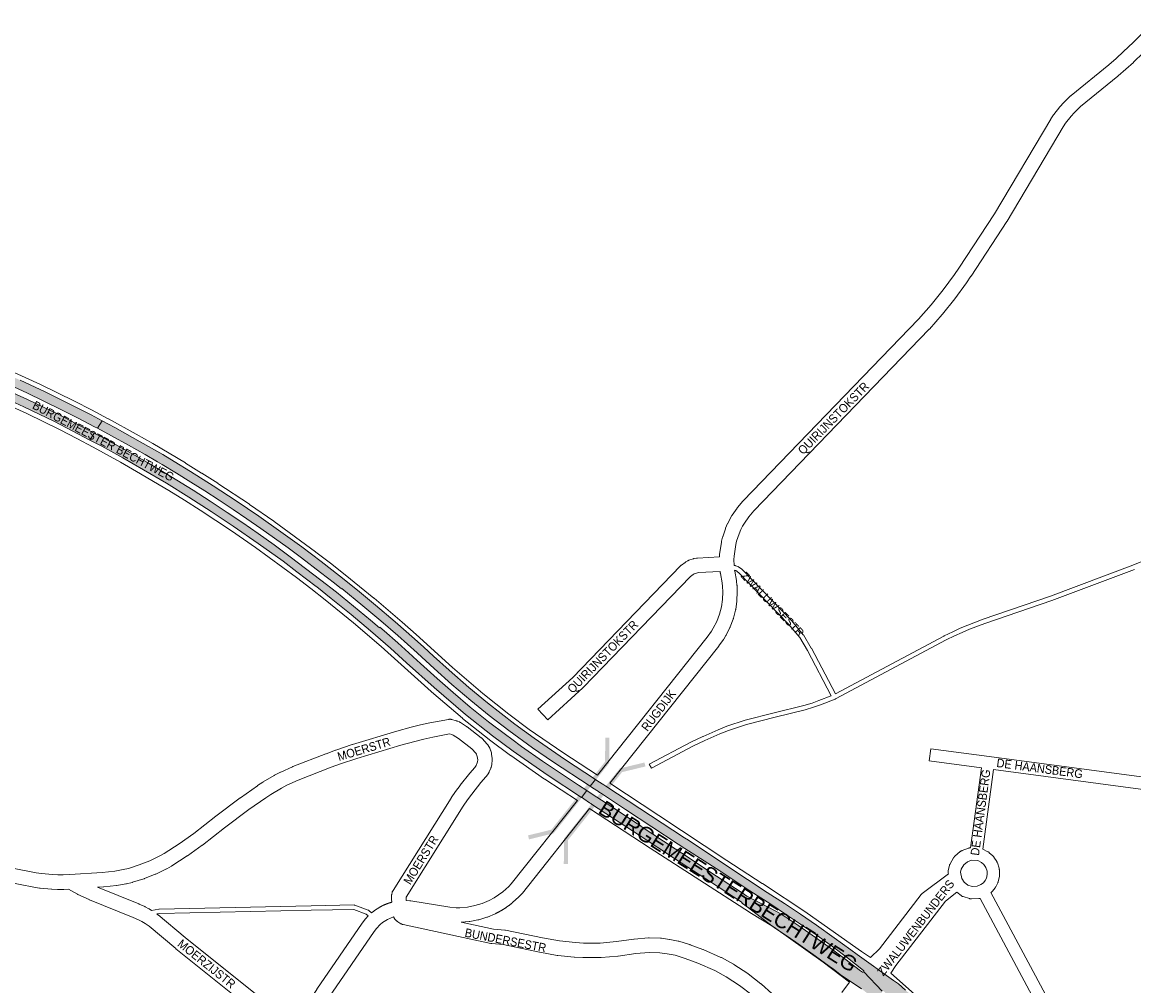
# Paper-space layout 'Layout1' of a CAD drawing. Header units: metres. Extents: x 123097 to 144122, y 392739 to 407589.
# Tile 419 of 510: x 134688 to 135683, y 400514 to 401376. Entities that reach past the tile are written whole.
import ezdxf
from ezdxf.enums import TextEntityAlignment as Align

# ---------------------------------------------------------------- set-up
doc = ezdxf.new("R2010")
doc.units = ezdxf.units.M
doc.header["$MEASUREMENT"] = 0
for name, color, linetype, lineweight in [('gs-anno-wegen algemeen tekst', 7, 'Continuous', 0), ('gs-knt-hoofdweg', 7, 'Continuous', 0), ('gs-knt-paden', 7, 'Continuous', 0), ('gs-knt-wegen algemeen', 7, 'Continuous', 0), ('gs-symb-viaduct', 7, 'Continuous', 0), ('ir-ARC-asfalt-hoofdwegen-te inspecteren', 5, 'Continuous', 0)]:
    doc.layers.add(name, color=color, linetype=linetype, lineweight=lineweight)
doc.styles.add('Style-Arial', font='arial.ttf')

# ---------------------------------------------------------------- blocks, each defined once
blk = doc.blocks.new('gg0-viaduct_6')
at = {"layer": 'gs-symb-viaduct', "linetype": 'Continuous'}
blk.add_hatch(color=7, dxfattribs=at).paths.add_polyline_path([(-55.76, -16.89), (-58, -14), (-40, 0), (40, 0), (58, -14), (55.76, -16.89), (38.75, -3.66), (-38.75, -3.66)])

psp = doc.layouts.get("Layout1")

# ---------------------------------------------------------------- hatches: boundary and pattern name
at = {"layer": 'ir-ARC-asfalt-hoofdwegen-te inspecteren', "linetype": 'Continuous', "lineweight": 13}
for points in [[(134201.521, 401173.27), (134203.975, 401173.079), (134210.959, 401172.537), (134212.163, 401172.443), (134212.202, 401172.44), (134213.256, 401172.349), (134227.09, 401171.152), (134242.134, 401169.666), (134257.178, 401167.976), (134272.168, 401166.205), (134287.096, 401164.292), (134302.016, 401162.154), (134317.075, 401159.862), (134332.121, 401157.391), (134347.163, 401154.739), (134362.117, 401151.955), (134377.264, 401148.96), (134392.175, 401145.841), (134407.271, 401142.512), (134422.212, 401139.045), (134437.225, 401135.371), (134452.278, 401131.5), (134466.247, 401127.757), (134467.365, 401127.458), (134482.267, 401123.27), (134497.32, 401118.869), (134512.344, 401114.349), (134527.399, 401109.6), (134542.373, 401104.683), (134557.441, 401099.562), (134572.431, 401094.255), (134587.472, 401088.735), (134588.451, 401088.362), (134602.474, 401083.103), (134617.48, 401077.192), (134632.489, 401071.103), (134641.231, 401067.44), (134647.51, 401064.776), (134662.614, 401058.257), (134677.663, 401051.528), (134692.656, 401044.606), (134707.886, 401037.327), (134723.083, 401029.88), (134738.048, 401022.297), (134753.247, 401014.354), (134755.741, 401013.018), (134759.938, 401019.66), (134750.056, 401024.92), (134731.019, 401034.621), (134708.84, 401045.608), (134686.475, 401056.069), (134667.178, 401064.836), (134646.146, 401073.935), (134626.48, 401082.054), (134605.442, 401090.347), (134591.869, 401095.514), (134569.222, 401103.78), (134545.096, 401112.069), (134521.006, 401119.871), (134495.904, 401127.483), (134470.173, 401134.859), (134469.211, 401135.113), (134447.387, 401140.88), (134423.554, 401146.771), (134399.358, 401152.277), (134376.703, 401157.095), (134353.625, 401161.577), (134330.351, 401165.641), (134310.387, 401168.834), (134289.623, 401171.851), (134268.79, 401174.48), (134246.365, 401177.06), (134217.065, 401179.865), (134216.008, 401179.953), (134214.739, 401180.058), (134207.782, 401180.636), (134205.36, 401180.837), (134204.385, 401180.918), (134200.515, 401173.348)], [(134197.917, 401161.055), (134204.939, 401160.559), (134206.14, 401160.474), (134207.202, 401160.398), (134239.359, 401157.471), (134296.094, 401150.559), (134334.839, 401144.393), (134364.844, 401138.82), (134422.972, 401126.182), (134459.314, 401116.903), (134461.61, 401116.245), (134498.703, 401105.622), (134534.47, 401094.226), (134542.61, 401091.632), (134554.259, 401087.523), (134575.58, 401080.003), (134595.763, 401072.371), (134615.846, 401064.482), (134633.379, 401057.331), (134650.8, 401049.911), (134670.37, 401041.177), (134689.832, 401032.206), (134717.38, 401018.925), (134749.004, 401002.446), (134752.968, 401008.603), (134720.659, 401025.444), (134693.081, 401038.849), (134673.404, 401047.721), (134653.627, 401056.366), (134636.345, 401063.793), (134618.968, 401070.996), (134598.675, 401079.014), (134578.274, 401086.754), (134544.961, 401098.507), (134501.266, 401112.454), (134464.321, 401122.975), (134461.819, 401123.688), (134424.794, 401133.184), (134370.151, 401145.227), (134336.322, 401151.509), (134297.881, 401157.653), (134244.464, 401164.375), (134210.746, 401167.659), (134209.813, 401167.724), (134208.584, 401167.81), (134201.568, 401168.301), (134199.089, 401168.475), (134198.059, 401168.547), (134194.473, 401161.298), (134195.416, 401161.232)], [(135047.773, 400816.94), (135039.357, 400824.61), (135022.228, 400839.751), (135004.622, 400854.739), (134988.426, 400868.116), (134972.482, 400880.912), (134956.043, 400893.748), (134938.534, 400906.746), (134919.757, 400920.256), (134900.065, 400934.252), (134879.936, 400947.997), (134859.252, 400961.574), (134838.992, 400974.253), (134824.537, 400983.121), (134814.199, 400989.373), (134794.126, 401000.944), (134771.378, 401013.571), (134759.938, 401019.66), (134755.741, 401013.018), (134768.295, 401006.295), (134783.42, 400997.972), (134798.592, 400989.344), (134809.534, 400982.93), (134813.692, 400980.428), (134826.6, 400972.693), (134839.4, 400964.808), (134851.981, 400956.884), (134864.544, 400948.744), (134877.081, 400940.381), (134889.563, 400931.959), (134901.901, 400923.378), (134914.083, 400914.758), (134926.368, 400905.889), (134938.381, 400896.977), (134955.426, 400883.981), (134967.74, 400874.433), (134974.193, 400869.285), (134974.385, 400869.547), (134993.235, 400854.083), (135009.273, 400840.643), (135024.623, 400827.384), (135041.835, 400811.932), (135042.011, 400811.77), (135057.078, 400797.94), (135072.866, 400783.818), (135089.91, 400769.33), (135106.318, 400756.015), (135123.729, 400742.601), (135145.089, 400727.031), (135162.895, 400714.872), (135196.742, 400692.598), (135201.516, 400698.589), (135173.755, 400716.883), (135146.433, 400735.553), (135129.17, 400748.257), (135104.845, 400767.144), (135087.975, 400780.969), (135070.415, 400796.363), (135056.393, 400809.084)], [(134752.968, 401008.603), (134749.004, 401002.446), (134753.699, 401000), (134759.746, 400996.849), (134778.512, 400986.473), (134797.105, 400975.789), (134817.48, 400963.711), (134837.659, 400951.309), (134857.534, 400938.581), (134877.167, 400925.484), (134899.607, 400909.881), (134921.805, 400893.936), (134934.246, 400884.481), (134951.34, 400871.49), (134951.998, 400870.971), (134965.026, 400860.701), (134982.636, 400846.398), (135000, 400831.798), (135009.037, 400823.996), (135018.003, 400816.114), (135032.37, 400803.117), (135056.938, 400780.892), (135084.981, 400756.9), (135109.112, 400737.852), (135127.593, 400724.157), (135158.212, 400702.879), (135188.873, 400682.687), (135193.66, 400688.731), (135186.175, 400693.636), (135169.995, 400704.306), (135153.914, 400715.189), (135135.282, 400728.253), (135126.42, 400734.7), (135120.895, 400738.79), (135105.756, 400750.358), (135089.392, 400763.447), (135074.021, 400776.374), (135059.699, 400788.951), (135044.861, 400802.458), (135038.289, 400808.429), (135037.599, 400809.056), (135024.391, 400820.978), (135012.365, 400831.629), (135008.456, 400834.931), (135008.028, 400834.535), (135000, 400841.34), (134984.846, 400853.905), (134969.547, 400866.293), (134955.764, 400877.095), (134928.313, 400898.047), (134913.994, 400908.522), (134899.544, 400918.817), (134885.794, 400928.354), (134871.922, 400937.713), (134856.765, 400947.701), (134841.464, 400957.468), (134821.477, 400969.779), (134801.317, 400981.803), (134785.33, 400991.016), (134769.213, 401000), (134763.455, 401003.137)], [(135203.959, 400687.848), (135205.006, 400687.16), (135205.777, 400686.652), (135228.145, 400671.931), (135275.509, 400640.874), (135281.389, 400637.018), (135312.566, 400616.843), (135339.622, 400599.075), (135358.143, 400586.982), (135372.342, 400577.653), (135384.857, 400569.324), (135399.645, 400559.13), (135413.441, 400549.193), (135426.988, 400539.098), (135441.167, 400527.848), (135441.511, 400527.314), (135441.45, 400526.682), (135457.785, 400509.133), (135458.473, 400509.437), (135459.184, 400509.194), (135459.647, 400508.798), (135468.867, 400500.924), (135472.554, 400497.717), (135484.449, 400487.12), (135494.067, 400478.284), (135504.811, 400468.031), (135515.788, 400457.323), (135523.037, 400450.043), (135525.226, 400447.959), (135527.023, 400446.38), (135533.402, 400440.549), (135540.414, 400446.985), (135539.501, 400448.106), (135527.495, 400462.233), (135517.168, 400474.496), (135514.637, 400477.359), (135507.368, 400484.478), (135504.138, 400487.512), (135496.382, 400494.633), (135491.98, 400498.626), (135478.769, 400510.23), (135472.4, 400515.85), (135468.109, 400518.886), (135435.434, 400542.009), (135429.795, 400546.221), (135415.019, 400557.115), (135399.071, 400568.337), (135384.717, 400578.092), (135370.358, 400587.609), (135355.138, 400597.565), (135319.757, 400620.801), (135284.527, 400644.235), (135280.884, 400646.613), (135210.55, 400692.637), (135210.516, 400692.659), (135209.753, 400693.162), (135208.715, 400693.846), (135203.553, 400697.247), (135202.363, 400698.031), (135201.516, 400698.589), (135196.742, 400692.598), (135197.6, 400692.033), (135198.783, 400691.255)], [(135197.154, 400677.233), (135197.947, 400676.711), (135241.23, 400648.205), (135272.832, 400627.516), (135305.21, 400606.508), (135331.659, 400589.187), (135333.014, 400587.858), (135338.2, 400583.849), (135359.109, 400567.613), (135362.388, 400565.332), (135371.99, 400558.978), (135380.645, 400553.073), (135386.866, 400548.779), (135398.217, 400540.709), (135410.44, 400531.724), (135413.958, 400529.1), (135420.316, 400524.195), (135427.597, 400519.326), (135439.468, 400511.388), (135440.042, 400510.936), (135456.322, 400498.133), (135457.815, 400497.253), (135459.187, 400496.193), (135463.691, 400492.215), (135468.772, 400497.848), (135467.313, 400499.141), (135457.731, 400507.58), (135457.379, 400508.233), (135457.603, 400508.94), (135457.785, 400509.133), (135441.45, 400526.682), (135441.01, 400526.224), (135440.381, 400526.138), (135437.478, 400528.049), (135435.693, 400529.451), (135431.181, 400532.997), (135425.556, 400537.304), (135413.657, 400546.224), (135398.256, 400557.397), (135383.424, 400567.627), (135371.818, 400575.407), (135367.61, 400578.096), (135363.261, 400580.552), (135336.861, 400594.405), (135332.513, 400597.118), (135309.552, 400612.175), (135278.524, 400632.655), (135272.646, 400636.516), (135242.122, 400656.566), (135242.316, 400656.868), (135236.695, 400660.507), (135220.118, 400671.408), (135202.708, 400682.803), (135201.952, 400683.299), (135200.899, 400683.988), (135195.707, 400687.39), (135194.527, 400688.164), (135193.66, 400688.731), (135188.873, 400682.687), (135189.729, 400682.123), (135190.901, 400681.351), (135196.095, 400677.93)]]:
    psp.add_hatch(color=5, dxfattribs=at).paths.add_polyline_path(points, flags=0)

# ---------------------------------------------------------------- linework, layer by layer
at = {"layer": 'gs-anno-wegen algemeen tekst', "color": 7, "linetype": 'Continuous', "flags": 128}
for points in [[(135537.033, 400637.591), (135546.641, 400709.004), (135499.957, 400715.229, -0.3693892), (135499.949, 400715.239), (135501.403, 400726.144, -0.3693863), (135501.414, 400726.152), (135553.565, 400719.198)], [(135553.565, 400719.198), (135891.121, 400674.194, -0.369385), (135891.129, 400674.183), (135889.675, 400663.278, -0.3693877), (135889.665, 400663.27), (135557.564, 400707.547), (135547.976, 400636.284)]]:
    psp.add_lwpolyline(points, format="xyb", dxfattribs=at)
for points in [[(135447.568, 400539.405), (135455.575, 400547.158), (135492.77, 400595.696), (135492.924, 400595.889), (135493.087, 400596.074), (135493.258, 400596.252), (135493.437, 400596.423), (135493.624, 400596.585), (135493.817, 400596.738), (135517.11, 400614.372), (135517.02, 400614.806), (135516.972, 400615.068), (135516.938, 400615.332), (135516.916, 400615.598), (135516.906, 400615.864), (135516.91, 400616.13), (135516.927, 400616.396), (135516.956, 400616.661), (135516.998, 400616.924), (135517.053, 400617.185), (135518.133, 400621.767), (135518.2, 400622.023), (135518.279, 400622.276), (135518.371, 400622.525), (135518.474, 400622.769), (135518.589, 400623.008), (135518.715, 400623.241), (135521.805, 400628.634), (135521.929, 400628.839), (135522.061, 400629.039), (135522.201, 400629.232), (135522.351, 400629.419), (135522.507, 400629.6), (135522.672, 400629.773), (135522.844, 400629.94), (135523.023, 400630.098), (135527.761, 400634.114), (135527.972, 400634.284), (135528.19, 400634.443), (135528.416, 400634.591), (135528.649, 400634.728), (135528.888, 400634.853), (135529.133, 400634.967), (135529.383, 400635.068), (135535.156, 400637.24), (135535.401, 400637.326), (135535.65, 400637.4), (135535.902, 400637.462), (135536.157, 400637.512), (135536.413, 400637.551), (135536.672, 400637.577), (135536.931, 400637.59), (135537.033, 400637.591)], [(135547.976, 400636.284), (135552.455, 400634.057), (135552.685, 400633.936), (135552.908, 400633.805), (135553.125, 400633.663), (135553.334, 400633.511), (135553.537, 400633.35), (135553.732, 400633.179), (135556.954, 400630.216), (135557.148, 400630.028), (135557.333, 400629.831), (135557.508, 400629.626), (135557.672, 400629.411), (135557.826, 400629.19)], [(135557.826, 400629.19), (135560.346, 400625.362), (135560.482, 400625.145), (135560.607, 400624.922), (135560.722, 400624.694), (135560.826, 400624.46), (135560.92, 400624.222), (135561.002, 400623.981), (135562.484, 400619.253), (135562.553, 400619.013), (135562.611, 400618.77), (135562.659, 400618.524), (135562.695, 400618.277), (135562.72, 400618.028), (135562.733, 400617.778), (135562.874, 400613.286), (135562.877, 400613.052), (135562.869, 400612.819), (135562.852, 400612.586), (135562.825, 400612.354), (135562.787, 400612.124), (135562.741, 400611.895), (135561.706, 400607.329), (135561.64, 400607.067), (135561.56, 400606.808), (135561.469, 400606.554), (135561.365, 400606.305), (135561.249, 400606.061), (135559.553, 400602.706), (135559.444, 400602.502), (135559.327, 400602.303), (135559.202, 400602.108), (135559.068, 400601.919), (135558.927, 400601.736), (135556.624, 400598.879), (135556.451, 400598.674), (135556.267, 400598.477), (135556.074, 400598.29), (135555.872, 400598.112), (135555.662, 400597.945), (135555.21, 400597.602)], [(135534.605, 400604.056), (135538.387, 400602.889), (135542.855, 400603.116), (135546.249, 400604.638), (135548.467, 400606.319), (135549.981, 400608.198), (135551.108, 400610.427), (135551.838, 400613.644), (135551.742, 400616.677), (135550.717, 400619.947), (135548.995, 400622.564), (135546.848, 400624.538), (135543.624, 400626.141), (135537.926, 400626.508), (135534.158, 400625.09), (135530.886, 400622.317), (135528.675, 400618.458), (135528.059, 400615.843), (135529.26, 400610.03), (135531.306, 400606.708), (135534.601, 400604.058), (135534.605, 400604.056)], [(135545.534, 400592.33), (135545.456, 400592.309), (135545.207, 400592.255), (135544.955, 400592.213), (135544.701, 400592.182), (135544.447, 400592.163), (135537.972, 400591.834), (135537.732, 400591.827), (135537.49, 400591.831), (135537.25, 400591.845), (135537.01, 400591.869), (135536.771, 400591.905), (135536.534, 400591.95), (135536.3, 400592.006), (135536.068, 400592.072), (135530.347, 400593.838), (135530.1, 400593.921), (135529.858, 400594.015), (135529.62, 400594.12), (135529.387, 400594.237), (135529.161, 400594.364), (135528.94, 400594.502), (135528.726, 400594.65), (135528.52, 400594.808), (135524.771, 400597.822), (135514.614, 400589.804), (135470.055, 400532.204), (135465.525, 400525.445)], [(135645.492, 400405.216), (135545.534, 400592.33)], [(135555.21, 400597.602), (135655.208, 400410.417)]]:
    psp.add_lwpolyline(points, dxfattribs=at)
at = {"layer": 'gs-knt-hoofdweg', "color": 7, "linetype": 'Continuous', "flags": 128}
for points in [[(134674.11, 401066.194), (134704.746, 401052.079), (134704.918, 401051.997), (134735.209, 401037.155), (134735.337, 401037.091), (134750.397, 401029.374), (134750.482, 401029.329), (134765.438, 401021.437), (134765.551, 401021.377), (134790.364, 401007.773), (134790.487, 401007.704), (134805.26, 400999.263), (134805.383, 400999.191), (134834.429, 400981.9), (134834.552, 400981.825), (134848.983, 400972.881), (134849.063, 400972.831), (134863.387, 400963.716), (134863.506, 400963.638), (134891.714, 400944.971), (134891.855, 400944.875), (134913.656, 400929.772), (134913.843, 400929.639), (134950.957, 400902.319), (134951.065, 400902.238), (134964.221, 400892.207), (134964.299, 400892.146), (134977.337, 400881.949), (134977.451, 400881.858), (135003.058, 400861.064), (135003.209, 400860.939), (135028.301, 400839.524), (135028.412, 400839.427), (135040.806, 400828.45), (135040.883, 400828.381), (135073.444, 400798.777), (135100.651, 400775.569), (135123.828, 400757.167), (135142.189, 400743.533), (135172.036, 400722.88), (135203.148, 400702.4)], [(135185.2, 400679.819), (135156.039, 400699.013), (135155.885, 400699.117), (135125.556, 400720.104), (135125.339, 400720.26), (135106.431, 400734.3), (135106.226, 400734.458), (135082.501, 400753.295), (135082.284, 400753.474), (135054.55, 400777.132), (135054.36, 400777.299), (135021.656, 400807.032), (135009.505, 400817.794), (134984.751, 400838.921), (134959.488, 400859.436), (134946.699, 400869.437), (134933.784, 400879.285), (134897.051, 400906.325), (134875.676, 400921.133), (134847.805, 400939.577), (134833.743, 400948.527), (134819.574, 400957.308), (134790.846, 400974.41), (134776.392, 400982.668), (134751.884, 400996.105), (134737.184, 401003.861), (134722.4, 401011.438), (134692.499, 401026.089), (134662.256, 401040.022)], [(135214.137, 400695.302), (135258.089, 400666.585), (135258.136, 400666.553), (135319.033, 400626.149), (135350.624, 400605.705), (135350.688, 400605.662), (135390.544, 400579.321), (135390.763, 400579.172), (135439.284, 400544.748), (135447.568, 400539.405)], [(135428.67, 400517.294), (135405.162, 400535.322), (135360.573, 400566.903), (135339.35, 400579.733), (135339.15, 400579.858), (135250.331, 400637.194), (135250.291, 400637.221), (135196.13, 400672.645)], [(135465.525, 400525.445), (135489.579, 400504.267)]]:
    psp.add_lwpolyline(points, dxfattribs=at)
at = {"layer": 'gs-knt-paden', "color": 7, "linetype": 'Continuous', "flags": 128}
for points in [[(135325.54, 400890.2), (135326.581, 400890.018), (135326.674, 400889.999), (135326.766, 400889.976), (135326.858, 400889.949), (135326.947, 400889.917), (135328.757, 400889.23), (135328.837, 400889.198), (135328.916, 400889.162), (135328.993, 400889.123), (135329.068, 400889.081), (135329.141, 400889.035), (135329.212, 400888.986), (135332.271, 400886.801), (135332.343, 400886.747), (135332.413, 400886.69), (135332.481, 400886.629), (135332.545, 400886.565), (135376.872, 400840.844), (135376.925, 400840.787), (135376.976, 400840.729), (135387.337, 400828.243), (135387.387, 400828.18), (135387.434, 400828.115), (135387.479, 400828.049), (135387.521, 400827.981), (135394.507, 400816.146), (135394.554, 400816.062), (135416.058, 400775.286), (135513.215, 400827.076), (135513.271, 400827.105), (135521.003, 400830.917), (135521.057, 400830.942), (135527.729, 400833.989), (135527.779, 400834.011), (135534.532, 400836.876), (135534.608, 400836.906), (135548.336, 400842.076), (135548.391, 400842.096), (135608.375, 400862.69), (135682.097, 400890.469), (135707.291, 400900.713)], [(135683.539, 400886.716), (135609.765, 400858.918), (135609.709, 400858.898), (135549.725, 400838.304), (135536.064, 400833.159), (135529.374, 400830.321), (135522.754, 400827.298), (135515.077, 400823.513)], [(134804.189, 400581.527), (134810.785, 400582.739), (134810.864, 400582.752), (134810.944, 400582.762), (134811.024, 400582.768), (134811.104, 400582.771), (134946.901, 400585.755), (134946.913, 400585.756), (134985.354, 400586.368), (134985.447, 400586.367), (134985.539, 400586.362), (134985.632, 400586.353), (134985.723, 400586.339), (134985.815, 400586.322), (134985.905, 400586.3), (134985.994, 400586.274), (134986.081, 400586.244)], [(134998.129, 400576.553), (134996.223, 400578.219), (134985.043, 400582.342), (134946.983, 400581.736), (134811.353, 400578.756), (134808.949, 400578.314)], [(134986.081, 400586.244), (134997.963, 400581.862), (134998.048, 400581.828), (134998.132, 400581.791), (134998.213, 400581.749), (134998.293, 400581.704), (134998.371, 400581.656), (134998.447, 400581.603), (134998.52, 400581.548), (134998.59, 400581.489), (135001.045, 400579.342)]]:
    psp.add_lwpolyline(points, dxfattribs=at)
psp.add_lwpolyline([(135515.077, 400823.513), (135416.167, 400770.789), (135416.13, 400770.77), (135416.081, 400770.746), (135416.071, 400770.741), (135416.043, 400770.728), (135415.992, 400770.706), (135415.981, 400770.702), (135415.953, 400770.691), (135402.795, 400765.554), (135402.748, 400765.536), (135396.537, 400763.287), (135396.479, 400763.267), (135396.419, 400763.248), (135389.029, 400761.078), (135388.94, 400761.055), (135362.267, 400754.536), (135336.468, 400747.898), (135320.336, 400742.546), (135312.648, 400739.529), (135299.25, 400733.527), (135288.426, 400728.441), (135251.372, 400708.712, -0.3698125), (135251.36, 400708.716), (135249.479, 400712.248, -0.3698066), (135249.483, 400712.261), (135286.581, 400732.013), (135286.626, 400732.036), (135286.671, 400732.058), (135297.557, 400737.173), (135297.59, 400737.188), (135311.048, 400743.217), (135311.136, 400743.254), (135318.918, 400746.308), (135318.968, 400746.327), (135319.019, 400746.345), (135335.267, 400751.735), (135335.333, 400751.755), (135335.399, 400751.774), (135361.277, 400758.433), (135361.301, 400758.439), (135387.941, 400764.949), (135395.227, 400767.088), (135401.356, 400769.307), (135412.394, 400773.617), (135391.021, 400814.144), (135384.141, 400825.799), (135373.932, 400838.102), (135329.785, 400883.636), (135327.087, 400885.564), (135325.911, 400886.011)], format="xyb", dxfattribs=at)
at = {"layer": 'gs-knt-wegen algemeen', "color": 7, "linetype": 'Continuous', "flags": 128}
psp.add_lwpolyline([(135158.696, 400752.039, -0.2606816), (135158.687, 400752.041), (135149.92, 400761.643, -0.3755191), (135149.921, 400761.656), (135181.009, 400790.039), (135277.465, 400889.875), (135277.657, 400890.066), (135277.856, 400890.248), (135278.063, 400890.422), (135278.277, 400890.587), (135281.488, 400892.961), (135281.687, 400893.102), (135281.891, 400893.236), (135282.1, 400893.362), (135282.313, 400893.48), (135284.08, 400894.415), (135284.298, 400894.525), (135284.52, 400894.627), (135284.745, 400894.72), (135284.974, 400894.805), (135288.744, 400896.125), (135288.976, 400896.202), (135289.21, 400896.269), (135289.447, 400896.328), (135289.687, 400896.378), (135291.651, 400896.749), (135291.947, 400896.798), (135292.246, 400896.833), (135292.546, 400896.854), (135312.323, 400897.805), (135312.378, 400899.351), (135312.391, 400899.583), (135312.411, 400899.814), (135312.44, 400900.044), (135314.035, 400911.143), (135314.072, 400911.372), (135314.117, 400911.599), (135314.171, 400911.825), (135315.095, 400915.45), (135315.164, 400915.702), (135315.244, 400915.951), (135317.667, 400923.028), (135317.754, 400923.266), (135317.849, 400923.5), (135319.638, 400927.643), (135319.717, 400927.817), (135319.8, 400927.989), (135321.482, 400931.33), (135321.563, 400931.485), (135321.647, 400931.638), (135323.506, 400934.885), (135323.641, 400935.109), (135323.784, 400935.327), (135328.009, 400941.5), (135328.143, 400941.689), (135328.284, 400941.873), (135328.432, 400942.052), (135333.291, 400947.738), (135333.422, 400947.887), (135333.557, 400948.031), (135490.442, 401110.515), (135501.79, 401123.365), (135512.534, 401136.719), (135522.681, 401150.587), (135526.577, 401156.29), (135558.531, 401204.938), (135608.75, 401289.484), (135608.841, 401289.633), (135608.937, 401289.78), (135611.323, 401293.345), (135611.453, 401293.532), (135611.59, 401293.715), (135616.847, 401300.49), (135616.989, 401300.667), (135617.138, 401300.839), (135619.998, 401304.037), (135620.153, 401304.203), (135620.313, 401304.365), (135626.464, 401310.342), (135626.673, 401310.536), (135626.89, 401310.72), (135660.591, 401338.17), (135667.274, 401343.988), (135673.844, 401349.97), (135682.5, 401358.27), (135700.499, 401376.305)], format="xyb", dxfattribs=at)
for points in [[(135691.563, 401348.922), (135682.795, 401340.514), (135682.672, 401340.399), (135675.985, 401334.312), (135675.878, 401334.216), (135669.06, 401328.28), (135668.896, 401328.143), (135635.333, 401300.806), (135629.55, 401295.186), (135626.994, 401292.328), (135622.016, 401285.913), (135619.855, 401282.684), (135569.65, 401198.162), (135569.494, 401197.913), (135537.427, 401149.093), (135537.361, 401148.995), (135533.372, 401143.156), (135533.251, 401142.984), (135522.954, 401128.911), (135522.772, 401128.674), (135511.841, 401115.087), (135511.649, 401114.859), (135500.106, 401101.788), (135499.909, 401101.575), (135343.061, 400939.129), (135338.556, 400933.859), (135334.676, 400928.189), (135333.033, 400925.32), (135331.516, 400922.306), (135329.903, 400918.571), (135327.647, 400911.981), (135326.873, 400908.946), (135325.377, 400898.537), (135325.266, 400895.437), (135325.54, 400890.2)], [(135312.947, 400884.8), (135293.623, 400883.871), (135292.584, 400883.675), (135289.738, 400882.678), (135288.835, 400882.201), (135286.453, 400880.439), (135190.231, 400780.846), (135190.087, 400780.701), (135189.941, 400780.564), (135189.939, 400780.562), (135189.936, 400780.559), (135158.7, 400752.041), (135158.696, 400752.039)], [(135203.148, 400702.4), (135301.406, 400826.093), (135305.14, 400831.293), (135306.823, 400834.056), (135309.917, 400840.19), (135312.308, 400846.538), (135314.008, 400853.105), (135314.998, 400859.816), (135315.268, 400866.65), (135315.037, 400871.243), (135314.659, 400874.549), (135313.144, 400883.009), (135313.104, 400883.263), (135313.073, 400883.518), (135312.947, 400884.8)], [(135325.911, 400886.011), (135326.005, 400885.052), (135327.512, 400876.641), (135327.545, 400876.436), (135327.572, 400876.231), (135327.996, 400872.514), (135328.016, 400872.309), (135328.03, 400872.103), (135328.286, 400867.012), (135328.294, 400866.72), (135328.289, 400866.428), (135327.994, 400858.954), (135327.981, 400858.723), (135327.959, 400858.492), (135327.929, 400858.262), (135326.838, 400850.861), (135326.8, 400850.633), (135326.754, 400850.405), (135326.7, 400850.179), (135324.825, 400842.937), (135324.763, 400842.714), (135324.693, 400842.493), (135324.615, 400842.274), (135321.978, 400835.274), (135321.893, 400835.059), (135321.799, 400834.846), (135321.699, 400834.638), (135318.331, 400827.959), (135318.208, 400827.729), (135318.077, 400827.503), (135316.13, 400824.308), (135315.999, 400824.101), (135315.859, 400823.899), (135311.89, 400818.371), (135311.702, 400818.122), (135311.7, 400818.119), (135311.697, 400818.117), (135214.137, 400695.302)], [(134640.107, 400627.075), (134701.072, 400615.199), (134705.795, 400614.466), (134715.56, 400613.536), (134720.334, 400613.363), (134725.165, 400613.379), (134730.918, 400613.641), (134760.081, 400615.541), (134771.249, 400616.735), (134778.851, 400618.004), (134783.534, 400619.171), (134793.18, 400622.168), (134802.514, 400625.866), (134811.6, 400630.29), (134815.587, 400632.515), (134828.92, 400641.099), (134841.87, 400650.371), (134861.544, 400665.73), (134861.655, 400665.815), (134883.551, 400682.163), (134883.673, 400682.252), (134898.83, 400693.031), (134899.021, 400693.162), (134903.819, 400696.324), (134903.962, 400696.416), (134904.108, 400696.504), (134914.019, 400702.316), (134914.167, 400702.4), (134914.317, 400702.48), (134919.419, 400705.124), (134919.571, 400705.2), (134919.724, 400705.272), (134930.187, 400710.019), (134930.347, 400710.089), (134930.508, 400710.155), (134960.169, 400721.742), (134960.261, 400721.777), (134968.768, 400724.952), (134969.019, 400725.04), (134983.738, 400729.857), (134983.898, 400729.907), (135023.684, 400741.801), (135023.787, 400741.831), (135036.34, 400745.36), (135036.53, 400745.41), (135044.707, 400747.445), (135044.858, 400747.481), (135053.081, 400749.32), (135053.307, 400749.367), (135069.874, 400752.459), (135070.16, 400752.505), (135070.448, 400752.539), (135070.737, 400752.561), (135071.027, 400752.569), (135071.318, 400752.564), (135071.607, 400752.547), (135071.896, 400752.516), (135072.183, 400752.473), (135072.467, 400752.417), (135072.749, 400752.348), (135076.763, 400751.275), (135077.038, 400751.195), (135077.309, 400751.103), (135077.575, 400751), (135079.601, 400750.16), (135079.867, 400750.042), (135080.128, 400749.913), (135080.382, 400749.773), (135080.63, 400749.621), (135086.096, 400746.105), (135086.334, 400745.944), (135086.566, 400745.773), (135099.179, 400735.983), (135099.379, 400735.821), (135099.573, 400735.651), (135099.76, 400735.474), (135099.939, 400735.289), (135104.498, 400730.42), (135104.682, 400730.214), (135104.858, 400730.001), (135105.024, 400729.78), (135105.181, 400729.553), (135105.328, 400729.319), (135105.465, 400729.079), (135106.419, 400727.323), (135106.523, 400727.125), (135106.619, 400726.923), (135106.708, 400726.719), (135107.465, 400724.902), (135107.547, 400724.696), (135107.621, 400724.488), (135107.689, 400724.278), (135108.257, 400722.395), (135108.326, 400722.149), (135108.385, 400721.9), (135108.434, 400721.649), (135108.474, 400721.397), (135109.024, 400717.374), (135109.059, 400717.058), (135109.079, 400716.74), (135109.084, 400716.422), (135109.072, 400716.105), (135109.046, 400715.788), (135108.693, 400712.544), (135108.653, 400712.242), (135108.598, 400711.942), (135108.53, 400711.645), (135108.057, 400709.784), (135107.974, 400709.486), (135107.876, 400709.192), (135107.764, 400708.903), (135106.327, 400705.425), (135106.206, 400705.149), (135106.071, 400704.878), (135105.924, 400704.614), (135105.765, 400704.358), (135105.594, 400704.108), (135103.694, 400701.469), (135103.506, 400701.221), (135103.307, 400700.983), (135098.932, 400695.99), (135090.634, 400685.628), (135086.775, 400680.346), (135083.066, 400674.943), (135031.939, 400593.526), (135031.895, 400592.477), (135032.135, 400590.295)], [(135019.195, 400588.858), (135018.899, 400591.542), (135018.877, 400591.787), (135018.864, 400592.033), (135018.86, 400592.28), (135018.866, 400592.526), (135018.962, 400594.827), (135018.98, 400595.118), (135019.012, 400595.408), (135019.057, 400595.697), (135019.115, 400595.983), (135019.432, 400597.393), (135019.508, 400597.699), (135019.6, 400598.002), (135019.706, 400598.299), (135019.826, 400598.591), (135019.96, 400598.877), (135020.109, 400599.156), (135020.27, 400599.427), (135072.111, 400681.979), (135072.256, 400682.201), (135076.095, 400687.793), (135076.205, 400687.95), (135080.207, 400693.426), (135080.381, 400693.654), (135088.86, 400704.241), (135089.045, 400704.462), (135093.31, 400709.329), (135094.584, 400711.1), (135095.554, 400713.445), (135095.799, 400714.409), (135096.016, 400716.402), (135095.643, 400719.126), (135095.319, 400720.201), (135094.819, 400721.402), (135094.423, 400722.131), (135090.787, 400726.014), (135078.81, 400735.311), (135074.076, 400738.356), (135072.986, 400738.808), (135070.812, 400739.389), (135055.81, 400736.589), (135047.776, 400734.792), (135039.769, 400732.799), (135027.362, 400729.311), (134987.708, 400717.457), (134973.196, 400712.707), (134964.861, 400709.596), (134935.408, 400698.091), (134925.258, 400693.486), (134920.458, 400690.998), (134910.841, 400685.359), (134906.282, 400682.354), (134891.28, 400671.685), (134869.501, 400655.425), (134849.776, 400640.025), (134849.56, 400639.863), (134836.369, 400630.419), (134836.237, 400630.327), (134836.103, 400630.239), (134822.463, 400621.456), (134822.289, 400621.348), (134822.111, 400621.245), (134817.785, 400618.831), (134817.625, 400618.745), (134817.462, 400618.663), (134807.99, 400614.052), (134807.767, 400613.948), (134807.539, 400613.853), (134797.746, 400609.973), (134797.514, 400609.886), (134797.28, 400609.808), (134787.22, 400606.682), (134787.042, 400606.63), (134786.862, 400606.582), (134781.75, 400605.308), (134781.5, 400605.251), (134781.248, 400605.204), (134773.204, 400603.861), (134773.014, 400603.832), (134772.824, 400603.809), (134761.331, 400602.581), (134761.062, 400602.558), (134755.726, 400602.21)], [(135032.135, 400590.295), (135035.193, 400590.213), (135035.488, 400590.198), (135035.781, 400590.17), (135036.073, 400590.129), (135071.117, 400584.365), (135076.734, 400583.965), (135079.984, 400583.964), (135086.833, 400584.512), (135093.498, 400585.771), (135099.991, 400587.735), (135106.394, 400590.446), (135110.628, 400592.73), (135110.644, 400592.739), (135114.686, 400595.333), (135114.703, 400595.345), (135118.542, 400598.243), (135123.737, 400602.993), (135125.937, 400605.355), (135185.2, 400679.819)], [(135196.13, 400672.645), (135135.967, 400597.049), (135135.806, 400596.855), (135135.637, 400596.666), (135133.087, 400593.928), (135132.905, 400593.741), (135132.716, 400593.561), (135127.196, 400588.513), (135127.066, 400588.398), (135126.933, 400588.286), (135126.716, 400588.109), (135126.501, 400587.934), (135126.283, 400587.758), (135126.066, 400587.585), (135125.847, 400587.411), (135125.628, 400587.239), (135125.408, 400587.067), (135125.189, 400586.896), (135124.967, 400586.726), (135124.746, 400586.557), (135124.523, 400586.388), (135124.301, 400586.221), (135124.077, 400586.053), (135123.854, 400585.888), (135123.629, 400585.722), (135123.404, 400585.558), (135123.178, 400585.394), (135122.952, 400585.232), (135122.725, 400585.069), (135122.498, 400584.909), (135122.269, 400584.748), (135122.041, 400584.589), (135121.811, 400584.43), (135121.582, 400584.273), (135121.351, 400584.115)], [(134729.729, 400600.554), (134725.621, 400600.366), (134725.345, 400600.359), (134720.247, 400600.343), (134719.992, 400600.347), (134714.898, 400600.531), (134714.706, 400600.541), (134714.515, 400600.556), (134704.369, 400601.523), (134704.179, 400601.544), (134703.99, 400601.571), (134698.952, 400602.352), (134698.705, 400602.395), (134637.405, 400614.337)], [(134892.989, 400493.435), (134825.997, 400547.244), (134825.902, 400547.322), (134801.929, 400567.336), (134798.313, 400569.861), (134795.464, 400571.597), (134792.539, 400573.169), (134787.798, 400575.321), (134748.559, 400591.057), (134748.397, 400591.124), (134748.238, 400591.196), (134738.203, 400595.861), (134737.992, 400595.964), (134737.784, 400596.074), (134729.729, 400600.554)], [(134755.726, 400602.21), (134792.779, 400587.351), (134793.046, 400587.237), (134798.119, 400584.935), (134798.317, 400584.841), (134798.511, 400584.741), (134801.784, 400582.982), (134801.937, 400582.897), (134802.088, 400582.808), (134804.189, 400581.527)], [(135001.045, 400579.342), (135002.972, 400580.923), (135003.166, 400581.076), (135003.366, 400581.222), (135003.571, 400581.36), (135008.32, 400584.425), (135008.516, 400584.547), (135008.716, 400584.661), (135008.872, 400584.746), (135009.027, 400584.83), (135009.18, 400584.912), (135009.184, 400584.914), (135009.187, 400584.916), (135009.339, 400584.997), (135009.496, 400585.08), (135009.653, 400585.162), (135009.81, 400585.243), (135009.967, 400585.324), (135010.125, 400585.404), (135010.283, 400585.483), (135010.442, 400585.562), (135010.6, 400585.641), (135010.76, 400585.718), (135010.918, 400585.795), (135011.078, 400585.872), (135011.238, 400585.948), (135011.398, 400586.023), (135011.558, 400586.098), (135011.719, 400586.172), (135011.88, 400586.245), (135012.042, 400586.319), (135012.203, 400586.391), (135012.365, 400586.462), (135012.527, 400586.533), (135012.689, 400586.604), (135012.851, 400586.673), (135013.015, 400586.743), (135013.177, 400586.811), (135013.341, 400586.879), (135013.504, 400586.946), (135013.669, 400587.013), (135013.832, 400587.079), (135013.997, 400587.145), (135014.161, 400587.21), (135014.327, 400587.274), (135014.491, 400587.337), (135014.657, 400587.4), (135014.822, 400587.463), (135014.989, 400587.524), (135015.154, 400587.585), (135015.321, 400587.646), (135015.487, 400587.706), (135015.654, 400587.765), (135015.821, 400587.823), (135015.988, 400587.881), (135016.155, 400587.939), (135016.323, 400587.995), (135016.491, 400588.051), (135016.659, 400588.107), (135016.827, 400588.161), (135016.996, 400588.216), (135017.164, 400588.269), (135017.334, 400588.322), (135017.502, 400588.374), (135017.672, 400588.425), (135017.841, 400588.476), (135018.011, 400588.527), (135018.18, 400588.576), (135018.351, 400588.625), (135018.521, 400588.673), (135018.692, 400588.721), (135018.862, 400588.768), (135019.033, 400588.815), (135019.195, 400588.858)], [(134808.949, 400578.314), (134809.614, 400577.85), (134809.839, 400577.685), (134810.058, 400577.51), (134834.199, 400557.356), (134901.548, 400503.26), (134901.609, 400503.211), (134901.797, 400503.05), (134912.594, 400493.449), (134926.606, 400482.471), (134929.315, 400480.667), (134932.747, 400478.694)], [(135121.351, 400584.115), (135121.124, 400583.962), (135121.121, 400583.96), (135121.117, 400583.958), (135120.889, 400583.804), (135120.657, 400583.65), (135120.424, 400583.496), (135120.191, 400583.344), (135119.957, 400583.192), (135119.723, 400583.041), (135119.488, 400582.89), (135119.253, 400582.741), (135119.016, 400582.593), (135118.78, 400582.446), (135118.543, 400582.298), (135118.306, 400582.153), (135118.067, 400582.008), (135117.829, 400581.864), (135117.589, 400581.72), (135117.35, 400581.578), (135117.109, 400581.436), (135116.869, 400581.296), (135116.627, 400581.156), (135116.386, 400581.018), (135116.143, 400580.879), (135115.901, 400580.742), (135115.657, 400580.606), (135115.414, 400580.471), (135115.17, 400580.336), (135114.925, 400580.203), (135114.68, 400580.07), (135114.435, 400579.938), (135114.188, 400579.807), (135113.942, 400579.678), (135113.694, 400579.548), (135113.447, 400579.421), (135113.199, 400579.293), (135112.951, 400579.167), (135112.701, 400579.041), (135112.452, 400578.917), (135112.202, 400578.793), (135111.952, 400578.67), (135111.795, 400578.596), (135111.636, 400578.526), (135104.748, 400575.609), (135104.532, 400575.523), (135104.314, 400575.444), (135104.093, 400575.373), (135096.933, 400573.208), (135096.71, 400573.144), (135096.484, 400573.089), (135096.257, 400573.042), (135088.907, 400571.654), (135088.679, 400571.615), (135088.449, 400571.584), (135088.219, 400571.562), (135081.185, 400570.999)], [(134932.747, 400478.694), (134935.792, 400484.504), (134935.939, 400484.769), (134941.778, 400494.748), (134941.858, 400494.88), (134946.785, 400502.859), (134946.859, 400502.977), (134951.955, 400510.848), (134952.055, 400510.998), (134992.751, 400570.2), (134992.935, 400570.453), (134995.332, 400573.605), (134995.494, 400573.809), (134995.664, 400574.007), (134995.843, 400574.198), (134998.129, 400576.553)], [(135020.771, 400575.752), (135017.991, 400574.71), (135017.977, 400574.704), (135015.177, 400573.354), (135010.943, 400570.622), (135008.853, 400568.907), (135005.457, 400565.409), (135003.392, 400562.695), (134962.836, 400503.696)], [(135341.2, 400505.898), (135330.315, 400514.425), (135318.447, 400522.132), (135308.179, 400527.692), (135292.814, 400534.421), (135281.606, 400538.593), (135272.596, 400541.39), (135265.579, 400542.717), (135258.939, 400543.597), (135249.464, 400543.884), (135237.407, 400542.847), (135221.645, 400540.704), (135221.335, 400540.67), (135206.459, 400539.369), (135206.193, 400539.351), (135205.926, 400539.344), (135190.589, 400539.263), (135190.397, 400539.265), (135190.205, 400539.272), (135182.504, 400539.687), (135182.342, 400539.698), (135182.18, 400539.713), (135167.623, 400541.229), (135167.393, 400541.257), (135167.164, 400541.293), (135151.55, 400544.052), (135151.347, 400544.092), (135118.669, 400550.944), (135108.588, 400551.853), (135108.327, 400551.882), (135108.066, 400551.922), (135107.808, 400551.972), (135029.347, 400568.803), (135029.071, 400568.868), (135028.798, 400568.946), (135028.529, 400569.035), (135028.264, 400569.136), (135028.003, 400569.249), (135027.748, 400569.372), (135027.498, 400569.507), (135027.254, 400569.653), (135024.567, 400571.338), (135024.356, 400571.476), (135024.151, 400571.622), (135023.951, 400571.776), (135023.758, 400571.937), (135022.687, 400572.868), (135022.453, 400573.08), (135022.23, 400573.304), (135022.018, 400573.539), (135021.818, 400573.784), (135021.63, 400574.037), (135021.455, 400574.3), (135021.292, 400574.571), (135021.143, 400574.85), (135021.008, 400575.135), (135020.886, 400575.427), (135020.779, 400575.724), (135020.771, 400575.752)], [(135081.185, 400570.999), (135110.152, 400564.785), (135120.218, 400563.878), (135120.469, 400563.85), (135120.72, 400563.813), (135120.969, 400563.765), (135153.918, 400556.856), (135169.202, 400554.155), (135183.367, 400552.68), (135190.713, 400552.284), (135205.591, 400552.362), (135220.046, 400553.627), (135235.812, 400555.77), (135235.971, 400555.789), (135236.131, 400555.805), (135248.725, 400556.889), (135248.976, 400556.906), (135249.228, 400556.913), (135249.48, 400556.91), (135259.664, 400556.601), (135259.884, 400556.591), (135260.104, 400556.573), (135260.322, 400556.548), (135267.467, 400555.601), (135267.645, 400555.575), (135267.821, 400555.544), (135275.38, 400554.115), (135275.623, 400554.064), (135275.863, 400554.004), (135276.101, 400553.935), (135285.638, 400550.974), (135285.809, 400550.918), (135285.979, 400550.858), (135297.528, 400546.559), (135297.699, 400546.493), (135297.868, 400546.421), (135313.652, 400539.509), (135313.898, 400539.395), (135314.14, 400539.271), (135324.875, 400533.458), (135325.1, 400533.33), (135325.32, 400533.193), (135337.648, 400525.188), (135337.887, 400525.025), (135338.118, 400524.853), (135349.456, 400515.969), (135349.678, 400515.788), (135349.891, 400515.596), (135359.033, 400507.033)], [(135421.817, 400508.089), (135428.67, 400517.294)]]:
    psp.add_lwpolyline(points, dxfattribs=at)
at = {"layer": 'ir-ARC-asfalt-hoofdwegen-te inspecteren', "color": 5, "linetype": 'Continuous', "lineweight": 13}
for points in [[(134677.663, 401051.528), (134692.656, 401044.606), (134707.886, 401037.327), (134723.083, 401029.88), (134738.048, 401022.297), (134753.247, 401014.354), (134755.741, 401013.018), (134759.938, 401019.66), (134750.056, 401024.92), (134731.019, 401034.621), (134708.84, 401045.608), (134686.475, 401056.069)], [(134670.37, 401041.177), (134689.832, 401032.206), (134717.38, 401018.925), (134749.004, 401002.446), (134752.968, 401008.603), (134720.659, 401025.444), (134693.081, 401038.849), (134673.404, 401047.721)], [(135478.769, 400510.23), (135472.4, 400515.85), (135468.109, 400518.886), (135435.434, 400542.009), (135429.795, 400546.221), (135415.019, 400557.115), (135399.071, 400568.337), (135384.717, 400578.092), (135370.358, 400587.609), (135355.138, 400597.565), (135319.757, 400620.801), (135284.527, 400644.235), (135280.884, 400646.613), (135210.55, 400692.637), (135210.516, 400692.659), (135209.753, 400693.162), (135208.715, 400693.846), (135203.553, 400697.247), (135202.363, 400698.031), (135201.516, 400698.589), (135196.742, 400692.598), (135197.6, 400692.033), (135198.783, 400691.255), (135203.959, 400687.848), (135205.006, 400687.16), (135205.777, 400686.652), (135228.145, 400671.931), (135275.509, 400640.874), (135281.389, 400637.018), (135312.566, 400616.843), (135339.622, 400599.075), (135358.143, 400586.982), (135372.342, 400577.653), (135384.857, 400569.324), (135399.645, 400559.13), (135413.441, 400549.193), (135426.988, 400539.098), (135441.167, 400527.848), (135441.511, 400527.314), (135441.45, 400526.682), (135457.785, 400509.133)], [(135457.785, 400509.133), (135441.45, 400526.682), (135441.01, 400526.224), (135440.381, 400526.138), (135437.478, 400528.049), (135435.693, 400529.451), (135431.181, 400532.997), (135425.556, 400537.304), (135413.657, 400546.224), (135398.256, 400557.397), (135383.424, 400567.627), (135371.818, 400575.407), (135367.61, 400578.096), (135363.261, 400580.552), (135336.861, 400594.405), (135332.513, 400597.118), (135309.552, 400612.175), (135278.524, 400632.655), (135272.646, 400636.516), (135242.122, 400656.566), (135242.316, 400656.868), (135236.695, 400660.507), (135220.118, 400671.408), (135202.708, 400682.803), (135201.952, 400683.299), (135200.899, 400683.988), (135195.707, 400687.39), (135194.527, 400688.164), (135193.66, 400688.731), (135188.873, 400682.687), (135189.729, 400682.123), (135190.901, 400681.351), (135196.095, 400677.93), (135197.154, 400677.233), (135197.947, 400676.711), (135241.23, 400648.205), (135272.832, 400627.516), (135305.21, 400606.508), (135331.659, 400589.187), (135333.014, 400587.858), (135338.2, 400583.849), (135359.109, 400567.613), (135362.388, 400565.332), (135371.99, 400558.978), (135380.645, 400553.073), (135386.866, 400548.779), (135398.217, 400540.709), (135410.44, 400531.724), (135413.958, 400529.1), (135420.316, 400524.195), (135427.597, 400519.326), (135439.468, 400511.388)]]:
    psp.add_lwpolyline(points, dxfattribs=at)
for points in [[(135047.773, 400816.94), (135039.357, 400824.61), (135022.228, 400839.751), (135004.622, 400854.739), (134988.426, 400868.116), (134972.482, 400880.912), (134956.043, 400893.748), (134938.534, 400906.746), (134919.757, 400920.256), (134900.065, 400934.252), (134879.936, 400947.997), (134859.252, 400961.574), (134838.992, 400974.253), (134824.537, 400983.121), (134814.199, 400989.373), (134794.126, 401000.944), (134771.378, 401013.571), (134759.938, 401019.66), (134755.741, 401013.018), (134768.295, 401006.295), (134783.42, 400997.972), (134798.592, 400989.344), (134809.534, 400982.93), (134813.692, 400980.428), (134826.6, 400972.693), (134839.4, 400964.808), (134851.981, 400956.884), (134864.544, 400948.744), (134877.081, 400940.381), (134889.563, 400931.959), (134901.901, 400923.378), (134914.083, 400914.758), (134926.368, 400905.889), (134938.381, 400896.977), (134955.426, 400883.981), (134967.74, 400874.433), (134974.193, 400869.285), (134974.385, 400869.547), (134993.235, 400854.083), (135009.273, 400840.643), (135024.623, 400827.384), (135041.835, 400811.932), (135042.011, 400811.77), (135057.078, 400797.94), (135072.866, 400783.818), (135089.91, 400769.33), (135106.318, 400756.015), (135123.729, 400742.601), (135145.089, 400727.031), (135162.895, 400714.872), (135196.742, 400692.598), (135201.516, 400698.589), (135173.755, 400716.883), (135146.433, 400735.553), (135129.17, 400748.257), (135104.845, 400767.144), (135087.975, 400780.969), (135070.415, 400796.363), (135056.393, 400809.084)], [(134752.968, 401008.603), (134749.004, 401002.446), (134753.699, 401000), (134759.746, 400996.849), (134778.512, 400986.473), (134797.105, 400975.789), (134817.48, 400963.711), (134837.659, 400951.309), (134857.534, 400938.581), (134877.167, 400925.484), (134899.607, 400909.881), (134921.805, 400893.936), (134934.246, 400884.481), (134951.34, 400871.49), (134951.998, 400870.971), (134965.026, 400860.701), (134982.636, 400846.398), (135000, 400831.798), (135009.037, 400823.996), (135018.003, 400816.114), (135032.37, 400803.117), (135056.938, 400780.892), (135084.981, 400756.9), (135109.112, 400737.852), (135127.593, 400724.157), (135158.212, 400702.879), (135188.873, 400682.687), (135193.66, 400688.731), (135186.175, 400693.636), (135169.995, 400704.306), (135153.914, 400715.189), (135135.282, 400728.253), (135126.42, 400734.7), (135120.895, 400738.79), (135105.756, 400750.358), (135089.392, 400763.447), (135074.021, 400776.374), (135059.699, 400788.951), (135044.861, 400802.458), (135038.289, 400808.429), (135037.599, 400809.056), (135024.391, 400820.978), (135012.365, 400831.629), (135008.456, 400834.931), (135008.028, 400834.535), (135000, 400841.34), (134984.846, 400853.905), (134969.547, 400866.293), (134955.764, 400877.095), (134928.313, 400898.047), (134913.994, 400908.522), (134899.544, 400918.817), (134885.794, 400928.354), (134871.922, 400937.713), (134856.765, 400947.701), (134841.464, 400957.468), (134821.477, 400969.779), (134801.317, 400981.803), (134785.33, 400991.016), (134769.213, 401000), (134763.455, 401003.137)]]:
    psp.add_lwpolyline(points, close=True, dxfattribs=at)

# ---------------------------------------------------------------- block references
at = {"layer": 'gs-symb-viaduct', "color": 7, "linetype": 'Continuous'}
for p, rotation in [((135188.829, 400681.919), 231.6954090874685), ((135198.177, 400677.214), 51.51002195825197)]:
    psp.add_blockref('gg0-viaduct_6', p, dxfattribs=dict(at, rotation=rotation))

# ---------------------------------------------------------------- texts
at = {"layer": 'gs-anno-wegen algemeen tekst', "color": 7, "style": 'Style-Arial', "width": 0.909091}
for s, rotation, p in [('QUIRIJNSTOKSTR', 45.626156, (135414.261, 401021.917)), ('BURGEMEESTER BECHTWEG', 332.180698, (134761.038, 401001.462)), ('QUIRIJNSTOKSTR', 45.986499, (135207.857, 400808.527)), ('RUGDIJK', 52.674178, (135257.847, 400760.511)), ('MOERSTR', 16.755569, (134994.18, 400725.869)), ('MOERSTR', 58.368875, (135045.204, 400626.723)), ('BUNDERSESTR', 349.042894, (135120.939, 400554.835)), ('MOERZIJSTR', 321.228192, (134853.473, 400533.714))]:
    psp.add_text(s, height=7.7, rotation=rotation, dxfattribs=at).set_placement(p, align=Align.MIDDLE_CENTER)
at = {"layer": 'gs-anno-wegen algemeen tekst', "color": 7, "linetype": 'Continuous', "style": 'Style-Arial'}
psp.add_text('ZWALUWSESTR', height=7, rotation=314.113096, dxfattribs=at).set_placement((135359.859, 400855.504), align=Align.MIDDLE_CENTER)
at = {"layer": 'gs-anno-wegen algemeen tekst', "color": 7, "linetype": 'Continuous', "style": 'Style-Arial', "width": 0.909091}
for s, rotation, p in [('DE HAANSBERG', 352.405913, (135598.857, 400708.609)), ('DE HAANSBERG', 82.337426, (135545.839, 400669.218)), ('ZWALUWENBUNDERS', 52.274912, (135488.003, 400566.044))]:
    psp.add_text(s, height=7.7, rotation=rotation, dxfattribs=at).set_placement(p, align=Align.MIDDLE_CENTER)
at = {"layer": 'gs-anno-wegen algemeen tekst', "color": 7, "style": 'Style-Arial'}
psp.add_text('BURGEMEESTERBECHTWEG', height=13.6, rotation=327.713778, dxfattribs=at).set_placement((135320.214, 400602.999), align=Align.MIDDLE_CENTER)

doc.saveas('drawing.dxf')
